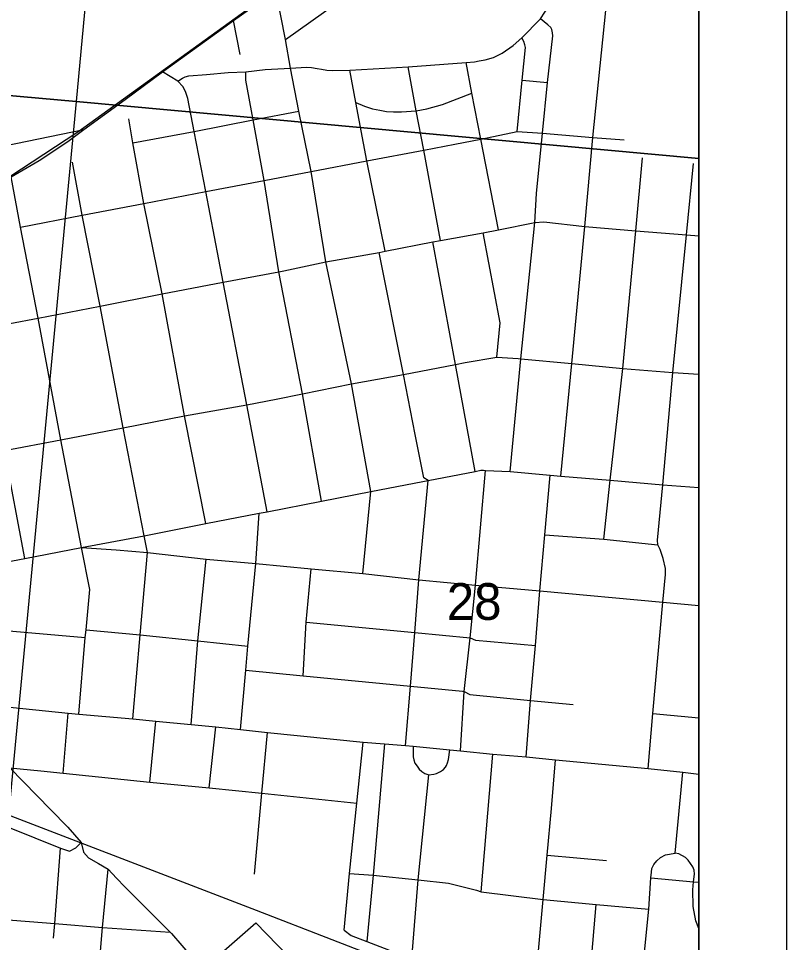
# Model space of a CAD drawing. Extents: x 0 to 34, y 0 to 22.
# Drawn here: x 8.126 to 9, y 17.945 to 18.996 of the extents above; entities that cross this region are included whole.
import ezdxf

# ---------------------------------------------------------------- set-up
doc = ezdxf.new("R2010")
doc.units = 0
for name, color, linetype in [('Default', 7, 'Continuous'), ('GM_X_City_Street', 7, 'Continuous'), ('GM_X_Rail_Line', 7, 'Continuous'), ('GM_X_Section', 7, 'Continuous'), ('GM_X_Section_Text', 7, 'Continuous'), ('GM_X_State_Route', 7, 'Continuous'), ('GM_X_Township_Road', 7, 'Continuous'), ('SH_Data', 7, 'Continuous')]:
    doc.layers.add(name, color=color, linetype=linetype)

msp = doc.modelspace()

# ---------------------------------------------------------------- linework, layer by layer
at = {"layer": 'Default'}
for points in [[(8.9, 18.837), (8.9, 19.8482), (8.285, 19.9059), (8.1916, 18.9018)], [(8.9, 17.824), (8.9, 18.837), (8.1916, 18.9018), (8.0955, 17.8939)]]:
    msp.add_lwpolyline(points, close=True, dxfattribs=at)
at = {"layer": 'GM_X_City_Street'}
for p, q in [((8.3782, 18.9552), (8.3706, 18.994)), ((8.3072, 18.9248), (8.2897, 18.9356)), ((8.6991, 18.9259), (8.7279, 18.9236)), ((8.8286, 18.7548), (8.836, 18.8378)), ((8.8861, 18.7502), (8.8942, 18.8312)), ((8.2726, 18.3885), (8.2688, 18.4076)), ((8.0857, 18.302), (8.2018, 18.2919)), ((8.1768, 18.1377), (8.1822, 18.2058)), ((8.8477, 18.2056), (8.9, 18.2005)), ((8.2753, 18.1274), (8.282, 18.1968)), ((8.3428, 18.121), (8.3505, 18.1903)), ((8.6525, 18.0027), (8.6658, 18.1592)), ((8.8734, 18.0465), (8.882, 18.1387)), ((8.7276, 18.0443), (8.795, 18.0382))]:
    msp.add_line(p, q, dxfattribs=at)
for points in [[(8.4355, 18.9398), (8.4299, 18.9723), (8.4186, 19.0285), (8.4068, 19.0963), (8.3837, 19.2155), (8.3641, 19.3185)], [(8.2002, 18.8698), (8.2471, 18.9042), (8.2897, 18.9356), (8.3581, 18.985), (8.3706, 18.994), (8.4186, 19.0285), (8.4985, 19.0861), (8.5735, 19.1408), (8.5914, 19.1535)], [(8.4299, 18.9723), (8.5279, 19.0424), (8.6219, 19.1083)], [(8.4355, 18.9398), (8.4476, 18.9405), (8.4539, 18.9407), (8.4594, 18.9403), (8.4657, 18.9393), (8.4707, 18.9384), (8.4768, 18.9376), (8.4833, 18.9372), (8.5028, 18.9374), (8.5692, 18.9412), (8.6354, 18.9461), (8.6447, 18.9469), (8.6501, 18.9479), (8.6571, 18.9493), (8.6663, 18.9519), (8.6765, 18.9569), (8.6889, 18.9654), (8.6987, 18.9742), (8.7201, 18.996), (8.73, 19.0112)], [(8.7706, 18.7597), (8.7797, 18.8608), (8.7943, 19.0053)], [(8.7135, 18.764), (8.7156, 18.7971), (8.7224, 18.8657), (8.7279, 18.9236), (8.734, 18.9765), (8.7336, 18.9799), (8.7328, 18.9837), (8.7317, 18.986), (8.7282, 18.9891), (8.7201, 18.996)], [(8.6934, 18.8678), (8.6991, 18.9259), (8.7029, 18.9631), (8.7022, 18.9661), (8.701, 18.97), (8.6987, 18.9742)], [(8.672, 18.7558), (8.6519, 18.8588), (8.6417, 18.9111), (8.6354, 18.9461)], [(8.3072, 18.9248), (8.3125, 18.9282), (8.3156, 18.9299), (8.3197, 18.9309), (8.3399, 18.9326), (8.3644, 18.9347), (8.3845, 18.9354), (8.4066, 18.9381), (8.4355, 18.9398)], [(8.4221, 18.7079), (8.4055, 18.8119), (8.393, 18.881), (8.3847, 18.9259), (8.3845, 18.9354)], [(8.4757, 18.7193), (8.4589, 18.8221), (8.4447, 18.8907), (8.4355, 18.9398)], [(8.5433, 18.7315), (8.5224, 18.8342), (8.5099, 18.9008), (8.5028, 18.9374)], [(8.6062, 18.7438), (8.5872, 18.8465), (8.5786, 18.8912), (8.5692, 18.9412)], [(8.3588, 18.6961), (8.3391, 18.7993), (8.3259, 18.8678), (8.3185, 18.9054), (8.316, 18.9132), (8.3129, 18.9188), (8.3072, 18.9248)], [(8.5099, 18.9008), (8.5198, 18.8965), (8.5288, 18.8935), (8.5371, 18.8919), (8.5447, 18.8905), (8.5527, 18.8899), (8.5617, 18.8899), (8.5786, 18.8912), (8.5906, 18.8935), (8.6085, 18.8982), (8.6417, 18.9111)], [(8.2892, 18.6829), (8.2684, 18.7858), (8.2561, 18.8547), (8.2512, 18.882)], [(8.2561, 18.8547), (8.3259, 18.8678), (8.393, 18.881), (8.4447, 18.8907)], [(7.3072, 18.6963), (7.3346, 18.7014), (7.4566, 18.7256), (7.5776, 18.7501), (7.6225, 18.7577), (7.6693, 18.7659), (7.7155, 18.7752), (7.7626, 18.7843), (7.8091, 18.7933), (7.8546, 18.8022), (7.9057, 18.8117), (7.965, 18.8226), (8.046, 18.8388), (8.11, 18.8512), (8.2002, 18.8698)], [(8.1174, 18.816), (8.1494, 18.8348), (8.182, 18.8564), (8.2002, 18.8698)], [(8.6225, 18.8532), (8.6519, 18.8588), (8.6934, 18.8678), (8.7224, 18.8657), (8.7797, 18.8608), (8.8152, 18.858)], [(8.1281, 18.7589), (8.1982, 18.7723), (8.2684, 18.7858), (8.3391, 18.7993), (8.4055, 18.8119), (8.4589, 18.8221), (8.5224, 18.8342), (8.5872, 18.8465), (8.6225, 18.8532)], [(8.2189, 18.6691), (8.1982, 18.7723), (8.1872, 18.8328)], [(8.148, 18.6552), (8.1281, 18.7589), (8.1174, 18.816)], [(8.0832, 18.6431), (8.148, 18.6552), (8.2189, 18.6691), (8.2892, 18.6829), (8.3588, 18.6961), (8.4221, 18.7079), (8.428, 18.7091), (8.4757, 18.7193), (8.5363, 18.7301), (8.5433, 18.7315), (8.5973, 18.7422), (8.6062, 18.7438), (8.6546, 18.7525), (8.672, 18.7558), (8.7135, 18.764), (8.7236, 18.7649), (8.7706, 18.7597), (8.8286, 18.7548), (8.8861, 18.7502), (8.9, 18.749)], [(8.6854, 18.4807), (8.6975, 18.6092), (8.7135, 18.764)], [(8.7431, 18.4757), (8.7556, 18.6036), (8.7706, 18.7597)], [(8.6704, 18.6111), (8.6742, 18.65), (8.6546, 18.7525)], [(8.7919, 18.4037), (8.7994, 18.4709), (8.8137, 18.5982), (8.8286, 18.7548)], [(8.8591, 18.332), (8.8622, 18.3638), (8.8622, 18.3703), (8.8595, 18.382), (8.8561, 18.3922), (8.8534, 18.3974), (8.8531, 18.4028), (8.8593, 18.4657), (8.8705, 18.5936), (8.8861, 18.7502)], [(8.6457, 18.481), (8.6233, 18.6027), (8.5973, 18.7422)], [(8.5664, 18.1692), (8.572, 18.2366), (8.5768, 18.2978), (8.5815, 18.3575), (8.5921, 18.4707), (8.5872, 18.4736), (8.5772, 18.5228), (8.5639, 18.5911), (8.5363, 18.7301)], [(8.5176, 18.3647), (8.5268, 18.4581), (8.5048, 18.5804), (8.4757, 18.7193)], [(8.4706, 18.4471), (8.4489, 18.5692), (8.4221, 18.7079)], [(8.4087, 18.4351), (8.3857, 18.5566), (8.3588, 18.6961)], [(8.339, 18.4215), (8.3147, 18.5441), (8.2892, 18.6829)], [(8.2688, 18.4076), (8.245, 18.5305), (8.2189, 18.6691)], [(8.1976, 18.3945), (8.1741, 18.5167), (8.148, 18.6552)], [(8.1332, 18.3817), (8.1097, 18.5047), (8.0832, 18.6431)], [(8.176, 18.5171), (8.245, 18.5305), (8.3147, 18.5441), (8.3857, 18.5566), (8.419, 18.5632), (8.4489, 18.5692), (8.5048, 18.5804), (8.5639, 18.5911), (8.6233, 18.6027), (8.6344, 18.6047), (8.6704, 18.6111), (8.6944, 18.6095)], [(8.6944, 18.6095), (8.6975, 18.6092), (8.7556, 18.6036), (8.8137, 18.5982), (8.8705, 18.5936), (8.9, 18.5917)], [(7.6643, 18.5624), (7.7184, 18.5101), (7.7928, 18.4428), (7.849, 18.3907), (7.9089, 18.3384), (7.9196, 18.3285), (8, 18.2541), (8.0362, 18.2208), (8.0729, 18.1843), (8.0988, 18.1598), (8.1159, 18.1436), (8.1623, 18.0962), (8.1818, 18.0762), (8.1973, 18.0588), (8.1998, 18.0478), (8.2056, 18.0411), (8.2168, 18.0349), (8.2279, 18.0282), (8.2373, 18.0182)], [(7.245, 18.3386), (7.3205, 18.3534), (7.3999, 18.3671), (7.4676, 18.3805), (7.5447, 18.3949), (7.6218, 18.409), (7.7373, 18.4315), (7.7928, 18.4428), (7.8773, 18.4597), (7.8975, 18.4634), (7.9897, 18.481), (8.0491, 18.4926), (8.1097, 18.5047), (8.1741, 18.5167), (8.176, 18.5171)], [(8.1976, 18.3945), (8.2688, 18.4076), (8.339, 18.4215), (8.3998, 18.4333), (8.4087, 18.4351), (8.4706, 18.4471), (8.5268, 18.4581), (8.5862, 18.4695), (8.5921, 18.4707), (8.6457, 18.481), (8.652, 18.4824), (8.6551, 18.4822)], [(8.6289, 18.163), (8.6332, 18.2306), (8.64, 18.2917), (8.6458, 18.3515), (8.6572, 18.4821)], [(8.6551, 18.4822), (8.6572, 18.4821), (8.6854, 18.4807), (8.7308, 18.4768), (8.7431, 18.4757), (8.7994, 18.4709), (8.8593, 18.4657), (8.9, 18.4625)], [(8.7037, 18.1563), (8.7085, 18.2201), (8.7141, 18.283), (8.7191, 18.3449), (8.725, 18.4089), (8.7308, 18.4768)], [(8.3786, 18.1873), (8.3844, 18.2547), (8.3868, 18.2822), (8.3958, 18.3761), (8.3998, 18.4333)], [(8.725, 18.4089), (8.7919, 18.4037), (8.8534, 18.3974)], [(7.9192, 18.3405), (7.9203, 18.3407), (7.964, 18.3495), (8.0139, 18.3588), (8.0725, 18.3705), (8.1332, 18.3817), (8.1976, 18.3945)], [(8.1946, 18.2046), (8.2018, 18.2919), (8.2027, 18.3005), (8.207, 18.3464), (8.1976, 18.3945)], [(8.1976, 18.3945), (8.2371, 18.3918), (8.2726, 18.3885), (8.3395, 18.3812), (8.3958, 18.3761), (8.4591, 18.3701), (8.5176, 18.3647), (8.5815, 18.3575), (8.6458, 18.3515), (8.7191, 18.3449), (8.8591, 18.332), (8.9, 18.3285)], [(8.2559, 18.1993), (8.2644, 18.2951), (8.2726, 18.3885)], [(8.3224, 18.1931), (8.3298, 18.2882), (8.3395, 18.3812)], [(8.45, 18.2484), (8.4534, 18.3093), (8.4591, 18.3701)], [(8.8427, 18.1428), (8.8477, 18.2056), (8.8591, 18.332)], [(8.4534, 18.3093), (8.5768, 18.2978), (8.64, 18.2917), (8.6458, 18.289), (8.7141, 18.283)], [(8.2027, 18.3005), (8.2644, 18.2951), (8.3298, 18.2882), (8.3868, 18.2822)], [(7.5964, 18.2788), (7.6466, 18.2594), (7.6815, 18.2461), (7.741, 18.2209), (7.8369, 18.1828), (7.9081, 18.1554), (7.9866, 18.1257), (8.0173, 18.113), (8.1151, 18.0758), (8.1736, 18.0524), (8.184, 18.049), (8.191, 18.0528), (8.1973, 18.0588)], [(8.3844, 18.2547), (8.45, 18.2484), (8.572, 18.2366), (8.6313, 18.2308)], [(8.6313, 18.2308), (8.6332, 18.2306), (8.6396, 18.2271), (8.7085, 18.2201), (8.7573, 18.2156)], [(8.1049, 18.2137), (8.1822, 18.2058), (8.1946, 18.2046), (8.2559, 18.1993), (8.282, 18.1968), (8.3224, 18.1931), (8.3505, 18.1903), (8.3786, 18.1873), (8.4092, 18.1838), (8.518, 18.1727), (8.5424, 18.1709), (8.5664, 18.1692), (8.575, 18.1684), (8.6168, 18.164), (8.6289, 18.163), (8.6658, 18.1592), (8.7037, 18.1563), (8.7371, 18.1527), (8.8427, 18.1428), (8.882, 18.1387), (8.9, 18.1366)], [(8.3944, 18.0228), (8.4026, 18.115), (8.4092, 18.1838)], [(8.4963, 17.959), (8.5027, 18.0235), (8.5109, 18.1033), (8.518, 18.1727)], [(8.5424, 18.1709), (8.5295, 18.0214), (8.5223, 17.9462)], [(8.575, 18.1684), (8.5751, 18.1602), (8.5751, 18.1562), (8.5759, 18.1528), (8.5771, 18.1488), (8.5794, 18.1454), (8.5819, 18.1423), (8.585, 18.1394), (8.5882, 18.1373), (8.5928, 18.1356)], [(8.4658, 17.7839), (8.557, 17.8745), (8.5603, 17.8799), (8.5634, 17.8851), (8.5657, 17.8905), (8.5676, 17.8951), (8.5725, 17.9124), (8.5734, 17.9262), (8.5809, 18.0161), (8.5928, 18.1356), (8.5986, 18.1365), (8.6015, 18.1373), (8.6038, 18.1383), (8.6061, 18.1396), (8.6097, 18.1419), (8.612, 18.1444), (8.613, 18.1463), (8.6141, 18.1494), (8.6151, 18.1532), (8.6168, 18.164)], [(8.712, 17.8722), (8.7165, 17.9229), (8.7229, 17.994), (8.7276, 18.0443), (8.7323, 18.0974), (8.7371, 18.1527)], [(8.1159, 18.1436), (8.1512, 18.1403), (8.1768, 18.1377), (8.2753, 18.1274), (8.3428, 18.121), (8.4026, 18.115), (8.5109, 18.1033)], [(8.1658, 17.9497), (8.1672, 17.9664), (8.1736, 18.0524)], [(8.9, 17.8309), (8.8559, 17.8474), (8.8473, 17.851), (8.8424, 17.8541), (8.8375, 17.86), (8.8348, 17.8642), (8.8333, 17.8691), (8.8333, 17.8798), (8.8348, 17.8905), (8.836, 17.9113), (8.8432, 17.9829), (8.8457, 18.0185), (8.8462, 18.025), (8.8468, 18.0293), (8.8491, 18.0338), (8.8522, 18.038), (8.8567, 18.0417), (8.8624, 18.0448), (8.8734, 18.0465)], [(8.9, 17.961), (8.8968, 17.9696), (8.8939, 17.9859), (8.8933, 18.005), (8.8943, 18.014), (8.8953, 18.0225), (8.895, 18.0272), (8.8933, 18.031), (8.888, 18.0386), (8.8851, 18.0415), (8.8775, 18.0459), (8.8734, 18.0465)], [(8.2186, 17.9307), (8.2215, 17.962), (8.2279, 18.0282)], [(8.5027, 18.0235), (8.5295, 18.0214), (8.5809, 18.0161), (8.6154, 18.0126), (8.6473, 18.0044), (8.6525, 18.0027), (8.7229, 17.994), (8.7833, 17.9883), (8.8432, 17.9829)], [(8.2373, 18.0182), (8.2468, 18.0082), (8.2986, 17.9567), (8.2999, 17.9553), (8.3352, 17.9144), (8.3416, 17.9076), (8.3479, 17.9009), (8.3524, 17.8968), (8.3843, 17.8677), (8.3905, 17.8621), (8.425, 17.8284), (8.4387, 17.812), (8.4658, 17.7839), (8.4754, 17.7739), (8.4916, 17.7589), (8.5224, 17.7275), (8.5237, 17.7263), (8.5629, 17.6847), (8.58, 17.6665), (8.598, 17.6535), (8.6049, 17.648)], [(8.8457, 18.0185), (8.8943, 18.014), (8.9, 18.0135)], [(8.7752, 17.8944), (8.7772, 17.9171), (8.7833, 17.9883)], [(8.0829, 17.9731), (8.1043, 17.9716), (8.1672, 17.9664), (8.2215, 17.962), (8.2986, 17.9567)], [(8.3352, 17.9144), (8.3961, 17.9672), (8.4332, 17.9289)], [(8.4963, 17.959), (8.5045, 17.953), (8.5223, 17.9462), (8.5734, 17.9262), (8.6037, 17.9152)]]:
    msp.add_lwpolyline(points, dxfattribs=at)
at = {"layer": 'GM_X_Rail_Line'}
for points in [[(7.6668, 18.5653), (8.1158, 18.8165), (8.1934, 18.8674), (8.6624, 19.2063), (8.9, 19.382)], [(6.8284, 18.3637), (6.8396, 18.3714), (6.8512, 18.3793), (6.8729, 18.3942), (6.884, 18.3984), (6.8954, 18.4017), (6.907, 18.4039), (6.9196, 18.4054), (6.9363, 18.4069), (7.0309, 18.4115), (7.1469, 18.418), (7.1967, 18.4204), (7.2094, 18.4207), (7.2207, 18.4206), (7.2312, 18.4198), (7.2426, 18.4186), (7.2544, 18.4165), (7.2695, 18.4129), (7.2818, 18.4091), (7.2964, 18.4043), (7.3757, 18.3737), (8.3965, 17.9816), (8.5687, 17.9149)]]:
    msp.add_lwpolyline(points, dxfattribs=at)
at = {"layer": 'GM_X_Section'}
for points in [[(7.2927, 20.0028), (8.285, 19.9059), (8.1916, 18.9018), (7.1919, 18.9909)], [(7.1919, 18.9909), (8.1916, 18.9018), (8.0955, 17.8939), (7.0966, 17.983)]]:
    msp.add_lwpolyline(points, close=True, dxfattribs=at)
at = {"layer": 'GM_X_State_Route'}
msp.add_lwpolyline([(8.9, 15.5977), (8.9, 20.2522)], dxfattribs=at)
at = {"layer": 'GM_X_Township_Road'}
msp.add_lwpolyline([(8.9, 14.1), (8.9, 20.9)], dxfattribs=at)
at = {"layer": 'SH_Data'}
for p, q in [((9, 21), (9, 14)), ((8.9, 20.9), (8.9, 14.1))]:
    msp.add_line(p, q, dxfattribs=at)

# ---------------------------------------------------------------- texts
at = {"layer": 'GM_X_Section_Text'}
msp.add_text('28', height=0.04186, rotation=0, dxfattribs=at).set_placement((8.6133, 18.312))

doc.saveas('drawing.dxf')
